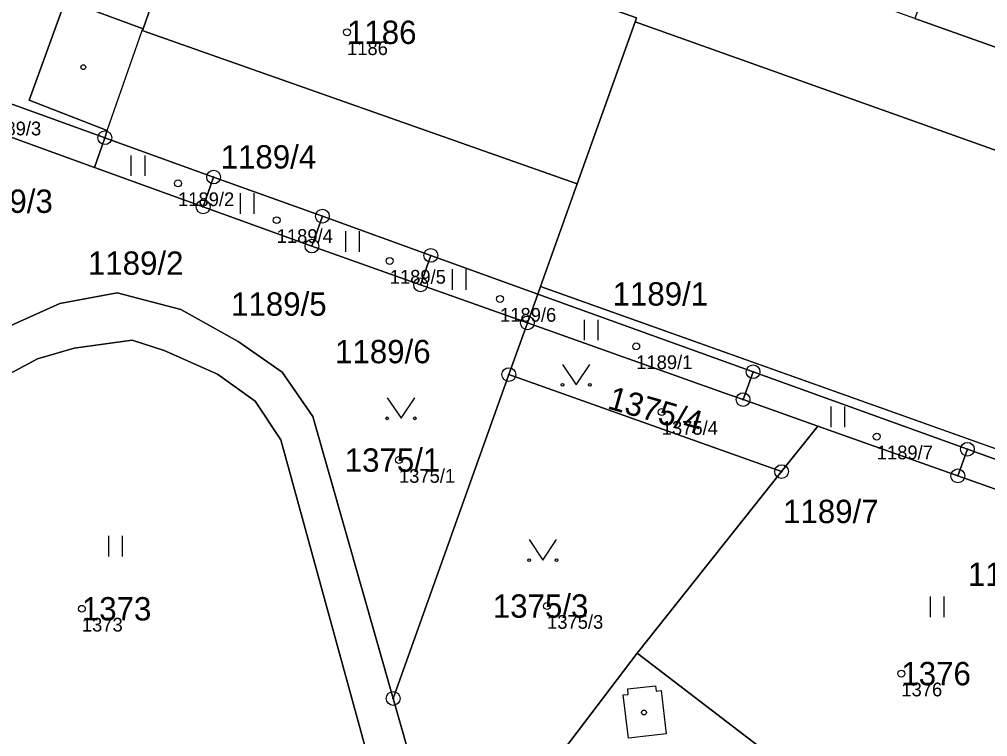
# Model space of a CAD drawing. Extents: x -690132 to -685994, y -975441 to -972444.
# Drawn here: x -687869.6 to -687799.1, y -974676.7 to -974624.5 of the extents above; entities that cross this region are included whole.
import ezdxf

# ---------------------------------------------------------------- set-up
doc = ezdxf.new("R2010")
doc.units = 0
for name, color, linetype in [('Definiční body', 7, 'Continuous'), ('Hranice parcel', 7, 'Continuous'), ('Parcelní čísla', 7, 'Continuous'), ('Polygon budovy', 7, 'Continuous'), ('Polygon parcely', 7, 'Continuous'), ('Vnitřní kresba', 7, 'Continuous'), ('Značky bodu BP', 7, 'Continuous'), ('Značky budov', 7, 'Continuous'), ('Značky kultur', 7, 'Continuous')]:
    doc.layers.add(name, color=color, linetype=linetype)

msp = doc.modelspace()

# ---------------------------------------------------------------- linework, layer by layer
at = {"layer": 'Definiční body'}
for centre in [(-687845.76, -974625.4), (-687858.06, -974636.4), (-687850.88, -974639.08), (-687842.65, -974642.05), (-687834.62, -974644.82), (-687824.71, -974648.27), (-687822.85, -974653.05), (-687807.2, -974654.84), (-687841.98, -974656.55), (-687865.06, -974667.38), (-687831.2, -974667.18), (-687805.41, -974672.1)]:
    msp.add_circle(centre, 0.25, dxfattribs=at)
at = {"layer": 'Hranice parcel'}
for p, q in [((-687804.42, -974624.39), (-687793.59, -974628.26)), ((-687884.25, -974627.94), (-687864.15, -974635.24)), ((-687863.39, -974633.08), (-687864.15, -974635.24)), ((-687863.39, -974633.08), (-687855.47, -974635.94)), ((-687864.15, -974635.24), (-687856.23, -974638.12)), ((-687856.23, -974638.12), (-687855.47, -974635.94)), ((-687855.47, -974635.94), (-687847.55, -974638.79)), ((-687848.31, -974640.97), (-687847.55, -974638.79)), ((-687847.55, -974638.79), (-687839.66, -974641.65)), ((-687848.31, -974640.97), (-687840.4, -974643.79)), ((-687840.4, -974643.79), (-687839.66, -974641.65)), ((-687839.66, -974641.65), (-687831.88, -974644.46)), ((-687840.4, -974643.79), (-687832.63, -974646.56)), ((-687831.88, -974644.46), (-687832.63, -974646.56)), ((-687831.88, -974644.46), (-687816.2, -974650.12)), ((-687833.98, -974650.33), (-687832.63, -974646.56)), ((-687833.98, -974650.33), (-687842.4, -974673.91)), ((-687814.13, -974657.39), (-687833.98, -974650.33)), ((-687816.93, -974652.15), (-687816.2, -974650.12)), ((-687816.2, -974650.12), (-687800.6, -974655.76)), ((-687816.93, -974652.15), (-687811.5, -974654.08)), ((-687811.5, -974654.08), (-687814.13, -974657.39)), ((-687811.5, -974654.08), (-687801.3, -974657.7)), ((-687801.3, -974657.7), (-687800.6, -974655.76)), ((-687800.6, -974655.76), (-687784.83, -974661.45)), ((-687824.64, -974670.62), (-687814.13, -974657.39)), ((-687801.3, -974657.7), (-687785.49, -974663.3)), ((-687824.64, -974670.62), (-687837.22, -974687.16)), ((-687776.47, -974707.5), (-687824.64, -974670.62))]:
    msp.add_line(p, q, dxfattribs=at)
for points in [[(-687856.49, -974613.35), (-687856.42, -974613.14), (-687849.63, -974615.54), (-687849.26, -974614.5), (-687846.81, -974615.36), (-687847.18, -974616.4), (-687833.95, -974621.08), (-687833.59, -974620.04), (-687831.11, -974620.92), (-687831.47, -974621.95), (-687824.69, -974624.35), (-687824.79, -974624.64)], [(-687856.49, -974613.35), (-687860.61, -974625.14), (-687866.25, -974623.05), (-687868.9, -974630.34), (-687863.21, -974632.55), (-687863.39, -974633.08)], [(-687824.79, -974624.64), (-687829.01, -974636.44), (-687831.68, -974643.91), (-687831.88, -974644.46)], [(-687824.79, -974624.64), (-687746.35, -974652.59), (-687745.6, -974652.86)], [(-687884.04, -974625.95), (-687878.49, -974627.96), (-687875.86, -974628.91), (-687875.75, -974628.61), (-687863.77, -974632.94), (-687863.39, -974633.08)], [(-687856.23, -974638.12), (-687852.28, -974639.55), (-687848.31, -974640.97)], [(-687842.4, -974673.91), (-687848.26, -974653.37), (-687850.47, -974650.15), (-687853.69, -974647.92), (-687857.86, -974645.59), (-687862.48, -974644.38), (-687866.66, -974645.16), (-687870.55, -974646.9), (-687881.89, -974653.22)], [(-687832.63, -974646.56), (-687818.32, -974651.66), (-687816.93, -974652.15)], [(-687841.76, -974687.17), (-687850.58, -974655.07), (-687852.45, -974652.26), (-687855.19, -974650.29), (-687859.06, -974648.56), (-687861.41, -974647.82), (-687865.63, -974648.4), (-687868.3, -974649.17), (-687881.26, -974656.12), (-687882.86, -974656.51)], [(-687842.4, -974673.91), (-687839.39, -974684.46), (-687837.22, -974687.16)]]:
    msp.add_lwpolyline(points, dxfattribs=at)
at = {"layer": 'Polygon budovy'}
for points in [[(-687860.66, -974625.28), (-687829.01, -974636.44), (-687824.79, -974624.64), (-687824.69, -974624.35), (-687831.47, -974621.95), (-687831.11, -974620.92), (-687833.59, -974620.04), (-687833.95, -974621.08), (-687847.18, -974616.4), (-687846.81, -974615.36), (-687849.26, -974614.5), (-687849.63, -974615.54), (-687856.42, -974613.14), (-687856.49, -974613.35), (-687860.61, -974625.14)], [(-687746.35, -974652.59), (-687824.79, -974624.64), (-687829.01, -974636.44), (-687831.68, -974643.91), (-687753.24, -974671.87)]]:
    msp.add_lwpolyline(points, close=True, dxfattribs=at)
at = {"layer": 'Polygon parcely'}
for points in [[(-687793.59, -974628.26), (-687793.43, -974627.79), (-687786.74, -974608.74), (-687794.54, -974605.9), (-687792.65, -974600.64), (-687793.96, -974600.16), (-687793.33, -974598.42), (-687792.02, -974598.89), (-687791.05, -974596.21), (-687783.25, -974599.03), (-687781.28, -974592.56), (-687784.69, -974591.33), (-687791.8, -974588.72), (-687804.25, -974623.92), (-687804.42, -974624.39)], [(-687884.04, -974625.95), (-687878.49, -974627.96), (-687875.86, -974628.91), (-687875.75, -974628.61), (-687863.77, -974632.94), (-687863.39, -974633.08), (-687863.21, -974632.55), (-687868.9, -974630.34), (-687866.25, -974623.05), (-687860.61, -974625.14), (-687856.49, -974613.35), (-687856.88, -974613.21), (-687878.19, -974605.62), (-687880.7, -974614.34), (-687881.12, -974615.81), (-687881.19, -974616.05), (-687881.51, -974617.16), (-687881.72, -974617.88), (-687882.89, -974621.97), (-687883.88, -974625.38)], [(-687824.79, -974624.64), (-687824.69, -974624.35), (-687831.47, -974621.95), (-687831.11, -974620.92), (-687833.59, -974620.04), (-687833.95, -974621.08), (-687847.18, -974616.4), (-687846.81, -974615.36), (-687849.26, -974614.5), (-687849.63, -974615.54), (-687856.42, -974613.14), (-687856.49, -974613.35), (-687860.61, -974625.14), (-687866.25, -974623.05), (-687868.9, -974630.34), (-687863.21, -974632.55), (-687863.39, -974633.08), (-687855.47, -974635.94), (-687847.55, -974638.79), (-687839.66, -974641.65), (-687831.88, -974644.46), (-687831.68, -974643.91), (-687829.01, -974636.44)], [(-687816.2, -974650.12), (-687800.6, -974655.76), (-687784.83, -974661.45), (-687772.73, -974665.82), (-687769.24, -974667.08), (-687753.02, -974672.94), (-687751.73, -974669.46), (-687749.25, -974662.74), (-687745.6, -974652.86), (-687746.35, -974652.59), (-687824.79, -974624.64), (-687829.01, -974636.44), (-687831.68, -974643.91), (-687831.88, -974644.46)], [(-687884.25, -974627.94), (-687864.15, -974635.24), (-687863.39, -974633.08), (-687863.77, -974632.94), (-687875.75, -974628.61), (-687875.86, -974628.91), (-687878.49, -974627.96), (-687884.04, -974625.95)], [(-687832.63, -974646.56), (-687840.4, -974643.79), (-687848.31, -974640.97), (-687852.28, -974639.55), (-687856.23, -974638.12), (-687864.15, -974635.24), (-687884.25, -974627.94), (-687884.37, -974629.11), (-687884.75, -974632.64), (-687885.51, -974653.82), (-687881.89, -974653.22), (-687870.55, -974646.9), (-687866.66, -974645.16), (-687862.48, -974644.38), (-687857.86, -974645.59), (-687853.69, -974647.92), (-687850.47, -974650.15), (-687848.26, -974653.37), (-687842.4, -974673.91), (-687833.98, -974650.33)], [(-687856.23, -974638.12), (-687855.47, -974635.94), (-687863.39, -974633.08), (-687864.15, -974635.24)], [(-687847.55, -974638.79), (-687855.47, -974635.94), (-687856.23, -974638.12), (-687852.28, -974639.55), (-687848.31, -974640.97)], [(-687840.4, -974643.79), (-687839.66, -974641.65), (-687847.55, -974638.79), (-687848.31, -974640.97)], [(-687832.63, -974646.56), (-687831.88, -974644.46), (-687839.66, -974641.65), (-687840.4, -974643.79)], [(-687832.63, -974646.56), (-687818.32, -974651.66), (-687816.93, -974652.15), (-687816.2, -974650.12), (-687831.88, -974644.46)], [(-687816.93, -974652.15), (-687818.32, -974651.66), (-687832.63, -974646.56), (-687833.98, -974650.33), (-687814.13, -974657.39), (-687811.5, -974654.08)], [(-687883.91, -974669.7), (-687845.23, -974695.34), (-687841.08, -974688.86), (-687841.76, -974687.17), (-687850.58, -974655.07), (-687852.45, -974652.26), (-687855.19, -974650.29), (-687859.06, -974648.56), (-687861.41, -974647.82), (-687865.63, -974648.4), (-687868.3, -974649.17), (-687881.26, -974656.12), (-687882.86, -974656.51), (-687885.63, -974657.19), (-687885.7, -974659.39), (-687886.03, -974669.44)], [(-687833.98, -974650.33), (-687842.4, -974673.91), (-687839.39, -974684.46), (-687837.22, -974687.16), (-687824.64, -974670.62), (-687814.13, -974657.39)], [(-687811.5, -974654.08), (-687801.3, -974657.7), (-687800.6, -974655.76), (-687816.2, -974650.12), (-687816.93, -974652.15)], [(-687791.01, -974679.74), (-687790.4, -974675.21), (-687788.19, -974671.83), (-687785.57, -974669.5), (-687782.52, -974667.85), (-687780.75, -974664.98), (-687785.49, -974663.3), (-687801.3, -974657.7), (-687811.5, -974654.08), (-687814.13, -974657.39), (-687824.64, -974670.62), (-687776.47, -974707.5), (-687775.39, -974706.12), (-687783.17, -974697.4), (-687787.07, -974692.3), (-687790.61, -974684.28)], [(-687785.49, -974663.3), (-687784.83, -974661.45), (-687800.6, -974655.76), (-687801.3, -974657.7)], [(-687837.26, -974701.21), (-687837.1, -974701.33), (-687836.47, -974701.79), (-687836.31, -974701.91), (-687829.07, -974707.23), (-687826.01, -974709.48), (-687814.69, -974717.8), (-687814.81, -974720.27), (-687806.86, -974726.05), (-687805.64, -974726.94), (-687804.76, -974725.77), (-687795.42, -974732.77), (-687782.55, -974715.64), (-687776.92, -974708.16), (-687776.47, -974707.5), (-687824.64, -974670.62), (-687837.22, -974687.16), (-687839.85, -974690.63), (-687843.61, -974696.54)]]:
    msp.add_lwpolyline(points, close=True, dxfattribs=at)
for points in [[(-687793.59, -974628.26), (-687804.42, -974624.39), (-687821.91, -974618.15), (-687835.63, -974613.3), (-687853.09, -974607.13), (-687876.3, -974598.93)], [(-687878.19, -974605.62), (-687856.88, -974613.21), (-687856.49, -974613.35), (-687856.42, -974613.14), (-687849.63, -974615.54), (-687849.26, -974614.5), (-687846.81, -974615.36), (-687847.18, -974616.4), (-687833.95, -974621.08), (-687833.59, -974620.04), (-687831.11, -974620.92), (-687831.47, -974621.95), (-687824.69, -974624.35), (-687824.79, -974624.64), (-687746.35, -974652.59)], [(-687839.39, -974684.46), (-687842.4, -974673.91), (-687848.26, -974653.37), (-687850.47, -974650.15), (-687853.69, -974647.92), (-687857.86, -974645.59), (-687862.48, -974644.38), (-687866.66, -974645.16), (-687870.55, -974646.9), (-687881.89, -974653.22), (-687885.51, -974653.82), (-687885.63, -974657.19), (-687882.86, -974656.51), (-687881.26, -974656.12), (-687868.3, -974649.17), (-687865.63, -974648.4), (-687861.41, -974647.82), (-687859.06, -974648.56), (-687855.19, -974650.29), (-687852.45, -974652.26), (-687850.58, -974655.07), (-687841.76, -974687.17)]]:
    msp.add_lwpolyline(points, dxfattribs=at)
at = {"layer": 'Vnitřní kresba'}
for p, q in [((-687863.21, -974632.55), (-687860.66, -974625.28)), ((-687860.66, -974625.28), (-687860.61, -974625.14)), ((-687829.01, -974636.44), (-687860.66, -974625.28)), ((-687753.24, -974671.87), (-687831.68, -974643.91)), ((-687825.33, -974673.22), (-687823.3, -974672.99)), ((-687823.3, -974672.99), (-687823.26, -974673.38)), ((-687825.65, -974673.65), (-687825.29, -974673.61)), ((-687825.28, -974676.81), (-687825.65, -974673.65)), ((-687825.29, -974673.61), (-687825.33, -974673.22)), ((-687823.26, -974673.38), (-687822.9, -974673.33)), ((-687822.9, -974673.33), (-687822.53, -974676.49)), ((-687822.53, -974676.49), (-687825.28, -974676.81))]:
    msp.add_line(p, q, dxfattribs=at)
at = {"layer": 'Značky bodu BP'}
for centre, radius in [((-687863.39, -974633.08), 0.5), ((-687863.39, -974633.08), 0.0303), ((-687855.47, -974635.94), 0.5), ((-687855.47, -974635.94), 0.0303), ((-687856.23, -974638.12), 0.5), ((-687856.23, -974638.12), 0.0303), ((-687847.55, -974638.79), 0.5), ((-687847.55, -974638.79), 0.0303), ((-687848.31, -974640.97), 0.5), ((-687848.31, -974640.97), 0.0303), ((-687839.66, -974641.65), 0.5), ((-687839.66, -974641.65), 0.0303), ((-687840.4, -974643.79), 0.5), ((-687840.4, -974643.79), 0.0303), ((-687832.63, -974646.56), 0.5), ((-687832.63, -974646.56), 0.0303), ((-687816.2, -974650.12), 0.5), ((-687833.98, -974650.33), 0.5), ((-687833.98, -974650.33), 0.0303), ((-687816.2, -974650.12), 0.0303), ((-687816.93, -974652.15), 0.5), ((-687816.93, -974652.15), 0.0303), ((-687800.6, -974655.76), 0.5), ((-687800.6, -974655.76), 0.0303), ((-687814.13, -974657.39), 0.5), ((-687814.13, -974657.39), 0.0303), ((-687801.3, -974657.7), 0.5), ((-687801.3, -974657.7), 0.0303), ((-687842.4, -974673.91), 0.5), ((-687842.4, -974673.91), 0.0303)]:
    msp.add_circle(centre, radius, dxfattribs=at)
at = {"layer": 'Značky budov'}
for centre in [(-687864.957, -974627.939), (-687824.147, -974674.929)]:
    msp.add_circle(centre, 0.175, dxfattribs=at)
at = {"layer": 'Značky kultur'}
for p, q in [((-687861.461, -974635.86), (-687861.461, -974634.36)), ((-687860.46, -974635.86), (-687860.46, -974634.36)), ((-687853.511, -974638.62), (-687853.511, -974637.12)), ((-687852.51, -974638.62), (-687852.51, -974637.12)), ((-687845.841, -974641.38), (-687845.841, -974639.88)), ((-687844.84, -974641.38), (-687844.84, -974639.88)), ((-687838.091, -974644.15), (-687838.091, -974642.65)), ((-687837.09, -974644.15), (-687837.09, -974642.65)), ((-687828.481, -974647.83), (-687828.481, -974646.33)), ((-687827.48, -974647.83), (-687827.48, -974646.33)), ((-687810.521, -974654.15), (-687810.521, -974652.65)), ((-687809.52, -974654.15), (-687809.52, -974652.65)), ((-687863.101, -974663.56), (-687863.101, -974662.06)), ((-687862.1, -974663.56), (-687862.1, -974662.06)), ((-687803.291, -974667.99), (-687803.291, -974666.49)), ((-687802.29, -974667.99), (-687802.29, -974666.49))]:
    msp.add_line(p, q, dxfattribs=at)
for points in [[(-687830.08, -974649.579), (-687829.08, -974651.08), (-687828.08, -974649.579)], [(-687842.83, -974652.009), (-687841.83, -974653.51), (-687840.83, -974652.009)], [(-687832.51, -974662.339), (-687831.51, -974663.84), (-687830.51, -974662.339)]]:
    msp.add_lwpolyline(points, dxfattribs=at)
for centre in [(-687830.08, -974651.079), (-687828.08, -974651.079), (-687842.83, -974653.509), (-687840.83, -974653.509), (-687832.51, -974663.839), (-687830.51, -974663.839)]:
    msp.add_circle(centre, 0.1, dxfattribs=at)

# ---------------------------------------------------------------- texts
at = {"layer": 'Definiční body'}
for s, p in [('1186', (-687845.76, -974627.056)), ('1189/3', (-687872.11, -974632.906)), ('1189/2', (-687858.06, -974638.056)), ('1189/4', (-687850.88, -974640.736)), ('1189/5', (-687842.65, -974643.706)), ('1189/6', (-687834.62, -974646.476)), ('1189/1', (-687824.71, -974649.926)), ('1375/4', (-687822.85, -974654.706)), ('1189/7', (-687807.2, -974656.496)), ('1375/1', (-687841.98, -974658.206)), ('1373', (-687865.06, -974669.036)), ('1375/3', (-687831.2, -974668.836)), ('1376', (-687805.41, -974673.756))]:
    msp.add_text(s, height=1, dxfattribs=at).set_placement(p)
at = {"layer": 'Parcelní čísla'}
for s, p in [('1186', (-687845.76, -974626.25)), ('1189/4', (-687854.957, -974635.32)), ('1189/3', (-687874.127, -974638.55)), ('1189/2', (-687864.617, -974643.06)), ('1189/1', (-687826.427, -974645.3)), ('1189/5', (-687854.197, -974646.04)), ('1189/6', (-687846.627, -974649.5)), ('1375/1', (-687845.927, -974657.4)), ('1189/7', (-687814.017, -974661.14)), ('1189/8', (-687800.567, -974665.71)), ('1373', (-687865.06, -974668.23)), ('1375/3', (-687835.147, -974668.03)), ('1376', (-687805.41, -974672.95))]:
    msp.add_text(s, height=1.7, dxfattribs=at).set_placement(p)
msp.add_text('1375/4', height=1.7, rotation=344, dxfattribs=at).set_placement((-687826.879, -974652.778))

doc.saveas('drawing.dxf')
